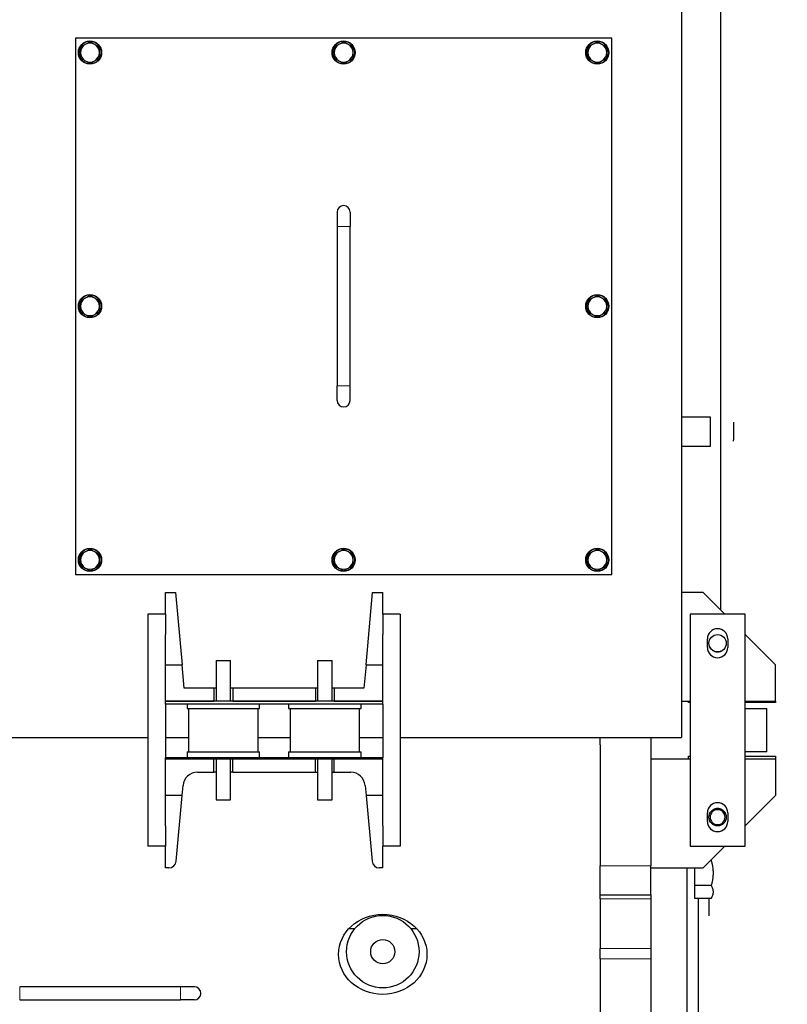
# Model space of a CAD drawing. Header units: millimetres. Extents: x 0 to 29700, y -16 to 21000.
# Tile 323 of 357: x 20955 to 21485, y 17356 to 18035. Entities that reach past the tile are written whole.
import ezdxf

# ---------------------------------------------------------------- set-up
doc = ezdxf.new("R2010")
doc.units = ezdxf.units.MM
doc.layers.add('1', color=7, linetype='Continuous', true_color=0xffffff)
doc.layers.add('254', color=7, linetype='Continuous', true_color=0xffffff)
doc.styles.add('latin_extended', font='simplex.shx')
doc.dimstyles.get("Standard").update_dxf_attribs({"dimtxt": 0.18, "dimasz": 0.18, "dimexe": 0.18, "dimexo": 0.0625, "dimgap": 0.09, "dimtad": 0, "dimtih": 1, "dimtoh": 1, "dimdec": 4, "dimzin": 0, "dimdsep": 46, "dimtxsty": 'Standard', "dimcen": 0.09, "dimadec": 0, "dimazin": 0, "dimtfac": 1, "dimtdec": 4, "dimtofl": 0, "dimtmove": 0, "dimatfit": 3, "dimfxl": 1, "dimtolj": 1, "dimtzin": 0, "dimarcsym": 0})

# ---------------------------------------------------------------- blocks, each defined once
blk = doc.blocks.new('_U4')
at = {"layer": '254', "color": 3, "linetype": 'Continuous', "lineweight": 13, "transparency": 16777216}
for p, q in [((28056.49, 18872.66), (28056.49, 14093.8)), ((18212.99, 16851.58), (18212.99, 14093.8)), ((18387.99, 14143.8), (27881.49, 14143.8))]:
    blk.add_line(p, q, dxfattribs=at)
at = {"layer": '254', "color": 3, "transparency": 16777216}
for points in [[(18387.99, 14172.97), (18387.99, 14114.64), (18212.99, 14143.8)], [(27881.49, 14114.64), (27881.49, 14172.97), (28056.49, 14143.8)]]:
    blk.add_solid(points, dxfattribs=at)
at = {"layer": 'Defpoints', "color": 0, "transparency": 16777216}
for p in [(28056.49, 18922.66), (18212.99, 16901.58), (28056.49, 14143.8)]:
    blk.add_point(p, dxfattribs=at)
at = {"layer": '254', "color": 2, "lineweight": 13, "transparency": 16777216, "insert": (22822.24, 14406.3), "char_height": 175, "attachment_point": 1, "style": 'latin_extended'}
blk.add_mtext('\\A1;9844', dxfattribs=at)

msp = doc.modelspace()

# ---------------------------------------------------------------- linework, layer by layer
at = {"layer": '1', "color": 2, "linetype": 'Continuous', "lineweight": 25}
for p, q in [((21438.887, 18296.303), (21438.887, 17628.407)), ((21411.987, 18131.893), (21411.987, 17540.303)), ((21363.987, 18022.803), (20993.987, 18022.803)), ((20993.987, 18022.803), (20993.987, 17652.803)), ((21363.987, 17652.803), (21363.987, 18022.803)), ((20996.287, 18012.746), (20997.487, 18012.746)), ((20997.487, 18013.213), (20996.298, 18013.213)), ((20997.487, 18013.566), (20996.325, 18013.566)), ((21171.287, 18012.746), (21172.487, 18012.746)), ((21172.487, 18013.213), (21171.298, 18013.213)), ((21172.487, 18013.566), (21171.325, 18013.566)), ((21346.287, 18012.746), (21347.487, 18012.746)), ((21347.487, 18013.213), (21346.298, 18013.213)), ((21347.487, 18013.566), (21346.325, 18013.566)), ((21174.487, 17902.803), (21174.487, 17892.803)), ((21183.487, 17902.803), (21183.487, 17892.803)), ((21174.487, 17892.803), (21174.487, 17782.803)), ((21183.487, 17782.803), (21183.487, 17892.803)), ((20996.287, 17837.746), (20997.487, 17837.746)), ((20997.487, 17838.213), (20996.298, 17838.213)), ((20997.487, 17838.566), (20996.325, 17838.566)), ((21346.287, 17837.746), (21347.487, 17837.746)), ((21347.487, 17838.213), (21346.298, 17838.213)), ((21347.487, 17838.566), (21346.325, 17838.566)), ((21174.487, 17772.803), (21174.487, 17782.803)), ((21183.487, 17772.803), (21183.487, 17782.803)), ((21431.987, 17761.303), (21411.987, 17761.303)), ((21431.987, 17741.303), (21431.987, 17761.303)), ((21447.987, 17757.803), (21447.987, 17756.932)), ((21447.987, 17757.803), (21447.987, 17756.932)), ((21447.987, 17757.803), (21447.987, 17756.932)), ((21447.987, 17756.932), (21447.987, 17751.303)), ((21447.987, 17751.303), (21447.987, 17745.674)), ((21447.987, 17744.803), (21447.987, 17745.674)), ((21411.987, 17741.303), (21431.987, 17741.303)), ((20996.287, 17662.746), (20997.487, 17662.746)), ((20997.487, 17663.213), (20996.298, 17663.213)), ((20997.487, 17663.566), (20996.325, 17663.566)), ((21171.287, 17662.746), (21172.487, 17662.746)), ((21172.487, 17663.213), (21171.298, 17663.213)), ((21172.487, 17663.566), (21171.325, 17663.566)), ((21346.287, 17662.746), (21347.487, 17662.746)), ((21347.487, 17663.213), (21346.298, 17663.213)), ((21347.487, 17663.566), (21346.325, 17663.566)), ((20993.987, 17652.803), (21363.987, 17652.803)), ((21055.987, 17640.303), (21062.987, 17640.303)), ((21055.987, 17625.302), (21055.987, 17640.303)), ((21062.987, 17640.303), (21067.532, 17590.303)), ((21194.441, 17590.303), (21198.987, 17640.303)), ((21198.987, 17640.303), (21205.987, 17640.303)), ((21205.987, 17625.302), (21205.987, 17640.303)), ((21426.987, 17640.303), (21411.987, 17640.303)), ((21441.987, 17625.303), (21426.987, 17640.303)), ((21043.987, 17625.303), (21043.987, 17465.303)), ((21055.987, 17625.303), (21043.987, 17625.303)), ((21055.987, 17625.303), (21055.987, 17611.303)), ((21217.987, 17625.303), (21205.987, 17625.303)), ((21205.987, 17625.303), (21205.987, 17611.303)), ((21217.987, 17625.303), (21217.987, 17465.303)), ((21417.987, 17625.303), (21417.987, 17465.303)), ((21455.987, 17625.303), (21417.987, 17625.303)), ((21455.987, 17465.303), (21455.987, 17625.303)), ((21055.987, 17590.303), (21055.987, 17611.303)), ((21065.909, 17610.453), (21065.7, 17610.453)), ((21196.273, 17610.453), (21196.079, 17610.453)), ((21205.987, 17590.303), (21205.987, 17611.303)), ((21429.987, 17602.303), (21429.987, 17608.303)), ((21443.987, 17608.303), (21443.987, 17602.303)), ((21476.987, 17590.303), (21455.987, 17611.303)), ((21055.987, 17590.303), (21067.532, 17590.303)), ((21055.987, 17565.303), (21055.987, 17590.303)), ((21068.987, 17574.303), (21067.532, 17590.303)), ((21090.987, 17593.303), (21095.987, 17593.303)), ((21090.987, 17593.303), (21090.987, 17565.303)), ((21095.987, 17593.303), (21100.987, 17593.303)), ((21100.987, 17565.303), (21100.987, 17593.303)), ((21160.987, 17593.303), (21165.987, 17593.303)), ((21160.987, 17593.303), (21160.987, 17565.303)), ((21165.987, 17593.303), (21170.987, 17593.303)), ((21170.987, 17565.303), (21170.987, 17593.303)), ((21194.441, 17590.303), (21192.987, 17574.303)), ((21194.441, 17590.303), (21205.987, 17590.303)), ((21205.987, 17565.303), (21205.987, 17590.303)), ((21476.987, 17565.303), (21476.987, 17590.303)), ((21089.487, 17574.303), (21068.987, 17574.303)), ((21089.487, 17574.303), (21089.487, 17565.303)), ((21090.987, 17574.303), (21089.487, 17574.303)), ((21102.487, 17574.303), (21100.987, 17574.303)), ((21102.487, 17574.303), (21102.487, 17565.303)), ((21159.487, 17574.303), (21102.487, 17574.303)), ((21159.487, 17574.303), (21159.487, 17565.303)), ((21160.987, 17574.303), (21159.487, 17574.303)), ((21172.487, 17574.303), (21170.987, 17574.303)), ((21172.487, 17574.303), (21172.487, 17565.303)), ((21192.987, 17574.303), (21172.487, 17574.303)), ((21055.987, 17565.303), (21089.487, 17565.303)), ((21205.987, 17565.303), (21055.987, 17565.303)), ((21055.987, 17563.303), (21055.987, 17565.303)), ((21055.987, 17563.303), (21055.987, 17526.303)), ((21205.987, 17563.303), (21055.987, 17563.303)), ((21070.987, 17563.303), (21070.987, 17560.303)), ((21070.987, 17560.303), (21095.987, 17560.303)), ((21071.987, 17560.303), (21071.987, 17530.303)), ((21095.987, 17560.303), (21120.987, 17560.303)), ((21102.487, 17565.303), (21159.487, 17565.303)), ((21119.987, 17530.303), (21119.987, 17560.303)), ((21120.987, 17560.303), (21120.987, 17563.303)), ((21140.987, 17563.303), (21140.987, 17560.303)), ((21140.987, 17560.303), (21165.987, 17560.303)), ((21141.987, 17560.303), (21141.987, 17530.303)), ((21165.987, 17560.303), (21190.987, 17560.303)), ((21172.487, 17565.303), (21205.987, 17565.303)), ((21189.987, 17530.303), (21189.987, 17560.303)), ((21190.987, 17560.303), (21190.987, 17563.303)), ((21205.987, 17563.303), (21205.987, 17565.303)), ((21205.987, 17563.303), (21205.987, 17526.303)), ((21411.987, 17565.303), (21417.988, 17565.303)), ((21416.987, 17564.303), (21416.987, 17565.303)), ((21416.987, 17565.303), (21417.987, 17565.303)), ((21417.987, 17564.303), (21416.987, 17564.303)), ((21476.987, 17564.303), (21455.986, 17564.303)), ((21455.987, 17565.303), (21476.987, 17565.303)), ((21455.987, 17565.303), (21476.987, 17565.303)), ((21455.988, 17560.303), (21470.987, 17560.303)), ((21470.987, 17530.303), (21470.987, 17560.303)), ((21476.987, 17565.303), (21476.987, 17564.303)), ((20850.487, 17540.303), (21043.994, 17540.303)), ((21055.987, 17540.303), (21071.99, 17540.303)), ((21119.989, 17540.303), (21141.984, 17540.303)), ((21189.984, 17540.303), (21205.986, 17540.303)), ((21217.98, 17540.303), (21411.987, 17540.303)), ((21355.987, 17535.227), (21355.987, 17540.3)), ((21390.987, 17540.303), (21390.987, 17451.803)), ((21355.987, 17535.23), (21355.987, 17451.803)), ((21205.987, 17526.303), (21055.987, 17526.303)), ((21055.987, 17525.303), (21055.987, 17526.303)), ((21070.987, 17530.303), (21095.987, 17530.303)), ((21070.987, 17530.303), (21070.987, 17526.303)), ((21095.987, 17530.303), (21120.987, 17530.303)), ((21120.987, 17526.303), (21120.987, 17530.303)), ((21140.987, 17530.303), (21165.987, 17530.303)), ((21140.987, 17530.303), (21140.987, 17526.303)), ((21165.987, 17530.303), (21190.987, 17530.303)), ((21190.987, 17526.303), (21190.987, 17530.303)), ((21205.987, 17525.303), (21205.987, 17526.303)), ((21416.987, 17525.303), (21416.987, 17527.303)), ((21416.987, 17527.303), (21417.987, 17527.303)), ((21455.987, 17527.303), (21476.987, 17527.303)), ((21470.987, 17530.303), (21455.988, 17530.303)), ((21476.987, 17527.303), (21476.987, 17525.303)), ((21089.487, 17525.303), (21055.987, 17525.303)), ((21055.987, 17500.303), (21055.987, 17525.303)), ((21205.987, 17525.303), (21055.987, 17525.303)), ((21089.487, 17516.303), (21089.487, 17525.303)), ((21090.987, 17525.303), (21090.987, 17497.303)), ((21100.987, 17497.303), (21100.987, 17525.303)), ((21159.487, 17525.303), (21102.487, 17525.303)), ((21102.487, 17516.303), (21102.487, 17525.303)), ((21159.487, 17516.303), (21159.487, 17525.303)), ((21160.987, 17525.303), (21160.987, 17497.303)), ((21170.987, 17497.303), (21170.987, 17525.303)), ((21205.987, 17525.303), (21172.487, 17525.303)), ((21172.487, 17516.303), (21172.487, 17525.303)), ((21205.987, 17500.303), (21205.987, 17525.303)), ((21417.988, 17525.303), (21390.987, 17525.303)), ((21417.987, 17525.303), (21416.987, 17525.303)), ((21476.987, 17525.303), (21455.987, 17525.303)), ((21476.987, 17525.303), (21455.987, 17525.303)), ((21476.987, 17525.303), (21476.987, 17500.303)), ((21078.119, 17516.303), (21089.487, 17516.303)), ((21090.987, 17516.303), (21089.487, 17516.303)), ((21102.487, 17516.303), (21100.987, 17516.303)), ((21102.487, 17516.303), (21159.487, 17516.303)), ((21159.487, 17516.303), (21160.987, 17516.303)), ((21170.987, 17516.303), (21172.487, 17516.303)), ((21172.487, 17516.303), (21183.854, 17516.303)), ((21067.532, 17500.303), (21068.16, 17507.209)), ((21193.813, 17507.209), (21194.441, 17500.303)), ((21055.987, 17479.431), (21055.987, 17500.303)), ((21067.532, 17500.303), (21055.987, 17500.303)), ((21063.4, 17454.851), (21067.532, 17500.303)), ((21205.987, 17500.303), (21194.441, 17500.303)), ((21194.441, 17500.303), (21198.573, 17454.851)), ((21205.987, 17479.431), (21205.987, 17500.303)), ((21476.987, 17500.303), (21455.987, 17479.303)), ((21090.987, 17497.303), (21095.987, 17497.303)), ((21095.987, 17497.303), (21100.987, 17497.303)), ((21160.987, 17497.303), (21165.987, 17497.303)), ((21165.987, 17497.303), (21170.987, 17497.303)), ((21429.987, 17482.303), (21429.987, 17488.303)), ((21443.987, 17488.303), (21443.987, 17482.303)), ((21055.987, 17479.433), (21055.987, 17465.303)), ((21065.7, 17480.153), (21065.894, 17480.153)), ((21196.065, 17480.153), (21196.273, 17480.153)), ((21205.987, 17479.433), (21205.987, 17465.303)), ((21055.987, 17465.303), (21043.987, 17465.303)), ((21055.987, 17450.303), (21055.987, 17465.303)), ((21205.987, 17450.303), (21205.987, 17465.303)), ((21217.987, 17465.303), (21205.987, 17465.303)), ((21417.987, 17465.303), (21455.987, 17465.303)), ((21441.987, 17465.303), (21426.987, 17450.303)), ((21355.987, 17431.803), (21355.987, 17451.803)), ((21390.987, 17431.803), (21390.987, 17451.803)), ((21432.747, 17455.405), (21432.089, 17455.405)), ((21058.421, 17450.303), (21055.987, 17450.303)), ((21205.987, 17450.303), (21203.553, 17450.303)), ((21390.987, 17450.303), (21426.987, 17450.303)), ((21415.987, 16298.827), (21415.987, 17450.31)), ((21421.087, 17450.303), (21421.087, 17438.085)), ((21432.747, 17438.085), (21421.087, 17438.085)), ((21421.087, 17438.085), (21421.087, 17429.425)), ((21355.987, 17431.803), (21390.987, 17431.803)), ((21355.987, 17428.874), (21355.987, 17431.803)), ((21390.987, 17431.803), (21390.987, 17428.874)), ((21355.987, 17428.874), (21355.987, 17394.732)), ((21390.987, 17428.874), (21390.987, 17394.732)), ((21421.087, 17429.425), (21432.747, 17429.425)), ((21423.487, 17429.424), (21423.487, 17328.802)), ((21430.987, 17429.432), (21430.987, 17423.803)), ((21430.987, 17423.803), (21430.987, 17418.174)), ((21430.987, 17418.174), (21430.987, 17417.303)), ((21186.635, 17408.353), (21182.559, 17408.353)), ((21229.388, 17408.353), (21225.312, 17408.353)), ((21355.987, 17387.661), (21355.987, 17394.732)), ((21390.987, 17394.732), (21390.987, 17387.661)), ((21355.987, 17387.661), (21355.987, 17325.24)), ((21390.987, 17387.661), (21390.987, 17325.24)), ((21066.487, 17368.257), (20955.487, 17368.257)), ((21075.987, 17368.257), (21066.487, 17368.257)), ((20955.487, 17359.257), (21066.487, 17359.257)), ((21075.987, 17359.257), (21066.487, 17359.257))]:
    msp.add_line(p, q, dxfattribs=at)
at = {"layer": '1', "color": 4, "linetype": 'Continuous', "lineweight": 13}
for p, q in [((21183.487, 17892.803), (21174.487, 17892.803)), ((21183.487, 17782.803), (21174.487, 17782.803)), ((21355.987, 17451.803), (21390.987, 17451.803)), ((21390.987, 17428.874), (21355.987, 17428.874)), ((21355.987, 17394.732), (21390.987, 17394.732)), ((21390.987, 17387.661), (21355.987, 17387.661)), ((20955.487, 17368.257), (20955.487, 17359.257)), ((21066.487, 17368.257), (21066.487, 17359.257))]:
    msp.add_line(p, q, dxfattribs=at)
at = {"layer": '1', "color": 2, "linetype": 'Continuous', "lineweight": 25}
for centre, radius in [((21003.987, 18012.803), 8), ((21178.987, 18012.803), 8), ((21353.987, 18012.803), 8), ((21003.987, 17837.803), 8), ((21353.987, 17837.803), 8), ((21003.987, 17662.803), 8), ((21178.987, 17662.803), 8), ((21353.987, 17662.803), 8), ((21436.987, 17605.303), 6), ((21436.987, 17485.303), 6), ((21205.987, 17392.503), 25), ((21205.987, 17392.503), 8.331)]:
    msp.add_circle(centre, radius, dxfattribs=at)
for centre, radius, start, end in [((21003.987, 18012.803), 7.7, 180.426716, 174.315764), ((21003.987, 18012.803), 6.5, 120, 180), ((21003.987, 18012.803), 6.5, 60, 120), ((21003.987, 18012.803), 6.5, 0, 60), ((21178.987, 18012.803), 7.7, 180.426716, 174.315764), ((21178.987, 18012.803), 6.5, 120, 180), ((21178.987, 18012.803), 6.5, 60, 120), ((21178.987, 18012.803), 6.5, 0, 60), ((21353.987, 18012.803), 7.7, 180.426716, 174.315764), ((21353.987, 18012.803), 6.5, 120, 180), ((21353.987, 18012.803), 6.5, 60, 120), ((21353.987, 18012.803), 6.5, 0, 60), ((21003.987, 18012.803), 6.5, 180, 240), ((21003.987, 18012.803), 6.5, 300, 0), ((21178.987, 18012.803), 6.5, 180, 240), ((21178.987, 18012.803), 6.5, 300, 0), ((21353.987, 18012.803), 6.5, 180, 240), ((21353.987, 18012.803), 6.5, 300, 0), ((21003.987, 18012.803), 6.5, 240, 300), ((21178.987, 18012.803), 6.5, 240, 300), ((21353.987, 18012.803), 6.5, 240, 300), ((21178.987, 17902.803), 4.5, 0, 180), ((21003.987, 17837.803), 7.7, 180.426716, 174.315764), ((21003.987, 17837.803), 6.5, 120, 180), ((21003.987, 17837.803), 6.5, 60, 120), ((21003.987, 17837.803), 6.5, 0, 60), ((21353.987, 17837.803), 7.7, 180.426716, 174.315764), ((21353.987, 17837.803), 6.5, 120, 180), ((21353.987, 17837.803), 6.5, 60, 120), ((21353.987, 17837.803), 6.5, 0, 60), ((21003.987, 17837.803), 6.5, 180, 240), ((21003.987, 17837.803), 6.5, 240, 300), ((21003.987, 17837.803), 6.5, 300, 0), ((21353.987, 17837.803), 6.5, 180, 240), ((21353.987, 17837.803), 6.5, 240, 300), ((21353.987, 17837.803), 6.5, 300, 0), ((21178.987, 17772.803), 4.5, 180, 0), ((21003.987, 17662.803), 7.7, 180.426716, 174.315764), ((21003.987, 17662.803), 6.5, 60, 120), ((21178.987, 17662.803), 7.7, 180.426716, 174.315764), ((21178.987, 17662.803), 6.5, 60, 120), ((21353.987, 17662.803), 7.7, 180.426716, 174.315764), ((21353.987, 17662.803), 6.5, 60, 120), ((21003.987, 17662.803), 6.5, 120, 180), ((21003.987, 17662.803), 6.5, 180, 240), ((21003.987, 17662.803), 6.5, 0, 60), ((21003.987, 17662.803), 6.5, 300, 0), ((21178.987, 17662.803), 6.5, 120, 180), ((21178.987, 17662.803), 6.5, 180, 240), ((21178.987, 17662.803), 6.5, 0, 60), ((21178.987, 17662.803), 6.5, 300, 0), ((21353.987, 17662.803), 6.5, 120, 180), ((21353.987, 17662.803), 6.5, 180, 240), ((21353.987, 17662.803), 6.5, 0, 60), ((21353.987, 17662.803), 6.5, 300, 0), ((21003.987, 17662.803), 6.5, 240, 300), ((21178.987, 17662.803), 6.5, 240, 300), ((21353.987, 17662.803), 6.5, 240, 300), ((21436.987, 17608.303), 7, 0, 180), ((21436.987, 17602.303), 7, 180, 0), ((21078.119, 17506.303), 10, 90, 174.805571), ((21183.854, 17506.303), 10, 5.194429, 90), ((21436.987, 17488.303), 7, 0, 180), ((21436.987, 17482.303), 7, 180, 0), ((21058.421, 17455.303), 5, 270, 354.805571), ((21203.553, 17455.303), 5, 185.194429, 270), ((21075.987, 17363.757), 4.5, 270, 90)]:
    msp.add_arc(centre, radius, start, end, dxfattribs=at)
for centre, major_axis, ratio, start_param, end_param in [((21003.987, 18012.803), (-7.685, 0.478), 0.9999994, 6.2460696, 6.2920062), ((21178.987, 18012.803), (-7.685, 0.475), 0.9999994, 6.2456455, 6.2915822), ((21353.987, 18012.803), (-7.685, 0.475), 0.9999994, 6.2456455, 6.2915822), ((21003.987, 17837.803), (-7.685, 0.482), 0.9999994, 6.2466047, 6.2925413), ((21353.987, 17837.803), (-7.685, 0.482), 0.9999994, 6.2466047, 6.2925413), ((21003.987, 17662.803), (-7.685, 0.488), 0.9999993, 6.2474186, 6.2933552), ((21178.987, 17662.803), (-7.685, 0.488), 0.9999993, 6.2474186, 6.2933552), ((21353.987, 17662.803), (-7.685, 0.488), 0.9999993, 6.2474186, 6.2933552)]:
    msp.add_ellipse(centre, major_axis=major_axis, ratio=ratio, start_param=start_param, end_param=end_param, dxfattribs=at)
msp.add_ellipse((21205.987, 17390.646), major_axis=(-30.5, 0), ratio=0.9063078, dxfattribs=at)
for points, knots in [([(21000.737, 18018.432), (21000.459, 18018.272), (21000.184, 18018.113), (20999.636, 18017.797), (20999.364, 18017.64), (20998.553, 18017.171), (20998.018, 18016.863), (20997.487, 18016.556)], [0, 0, 0, 0, 0.25, 0.25, 0.5, 0.5, 1, 1, 1, 1]), ([(20997.487, 18016.556), (20997.487, 18015.943), (20997.487, 18015.325), (20997.487, 18014.388), (20997.487, 18014.074), (20997.487, 18013.442), (20997.487, 18013.123), (20997.487, 18012.803)], [0, 0, 0, 0, 0.5, 0.5, 0.75, 0.75, 1, 1, 1, 1]), ([(21003.987, 18020.309), (21003.456, 18020.002), (21002.921, 18019.693), (21002.109, 18019.225), (21001.837, 18019.068), (21001.289, 18018.752), (21001.014, 18018.592), (21000.737, 18018.432)], [0, 0, 0, 0, 0.5, 0.5, 0.75, 0.75, 1, 1, 1, 1]), ([(21007.237, 18018.432), (21006.959, 18018.592), (21006.684, 18018.752), (21006.136, 18019.068), (21005.864, 18019.225), (21005.053, 18019.693), (21004.518, 18020.002), (21003.987, 18020.309)], [0, 0, 0, 0, 0.25, 0.25, 0.5, 0.5, 1, 1, 1, 1]), ([(21010.487, 18016.556), (21009.956, 18016.863), (21009.421, 18017.171), (21008.609, 18017.64), (21008.337, 18017.797), (21007.789, 18018.113), (21007.514, 18018.272), (21007.237, 18018.432)], [0, 0, 0, 0, 0.5, 0.5, 0.75, 0.75, 1, 1, 1, 1]), ([(21010.487, 18012.803), (21010.487, 18013.123), (21010.487, 18013.442), (21010.487, 18014.074), (21010.487, 18014.388), (21010.487, 18015.325), (21010.487, 18015.943), (21010.487, 18016.556)], [0, 0, 0, 0, 0.25, 0.25, 0.5, 0.5, 1, 1, 1, 1]), ([(21175.737, 18018.432), (21175.459, 18018.272), (21175.184, 18018.113), (21174.636, 18017.797), (21174.364, 18017.64), (21173.553, 18017.171), (21173.018, 18016.863), (21172.487, 18016.556)], [0, 0, 0, 0, 0.25, 0.25, 0.5, 0.5, 1, 1, 1, 1]), ([(21172.487, 18016.556), (21172.487, 18015.943), (21172.487, 18015.325), (21172.487, 18014.388), (21172.487, 18014.074), (21172.487, 18013.442), (21172.487, 18013.123), (21172.487, 18012.803)], [0, 0, 0, 0, 0.5, 0.5, 0.75, 0.75, 1, 1, 1, 1]), ([(21178.987, 18020.309), (21178.456, 18020.002), (21177.921, 18019.693), (21177.109, 18019.225), (21176.837, 18019.068), (21176.289, 18018.752), (21176.014, 18018.592), (21175.737, 18018.432)], [0, 0, 0, 0, 0.5, 0.5, 0.75, 0.75, 1, 1, 1, 1]), ([(21182.237, 18018.432), (21181.959, 18018.592), (21181.684, 18018.752), (21181.136, 18019.068), (21180.864, 18019.225), (21180.053, 18019.693), (21179.518, 18020.002), (21178.987, 18020.309)], [0, 0, 0, 0, 0.25, 0.25, 0.5, 0.5, 1, 1, 1, 1]), ([(21185.487, 18016.556), (21184.956, 18016.863), (21184.421, 18017.171), (21183.609, 18017.64), (21183.337, 18017.797), (21182.789, 18018.113), (21182.514, 18018.272), (21182.237, 18018.432)], [0, 0, 0, 0, 0.5, 0.5, 0.75, 0.75, 1, 1, 1, 1]), ([(21185.487, 18012.803), (21185.487, 18013.123), (21185.487, 18013.442), (21185.487, 18014.074), (21185.487, 18014.388), (21185.487, 18015.325), (21185.487, 18015.943), (21185.487, 18016.556)], [0, 0, 0, 0, 0.25, 0.25, 0.5, 0.5, 1, 1, 1, 1]), ([(21350.737, 18018.432), (21350.459, 18018.272), (21350.184, 18018.113), (21349.636, 18017.797), (21349.364, 18017.64), (21348.553, 18017.171), (21348.018, 18016.863), (21347.487, 18016.556)], [0, 0, 0, 0, 0.25, 0.25, 0.5, 0.5, 1, 1, 1, 1]), ([(21347.487, 18016.556), (21347.487, 18015.943), (21347.487, 18015.325), (21347.487, 18014.388), (21347.487, 18014.074), (21347.487, 18013.442), (21347.487, 18013.123), (21347.487, 18012.803)], [0, 0, 0, 0, 0.5, 0.5, 0.75, 0.75, 1, 1, 1, 1]), ([(21353.987, 18020.309), (21353.456, 18020.002), (21352.921, 18019.693), (21352.109, 18019.225), (21351.837, 18019.068), (21351.289, 18018.752), (21351.014, 18018.592), (21350.737, 18018.432)], [0, 0, 0, 0, 0.5, 0.5, 0.75, 0.75, 1, 1, 1, 1]), ([(21357.237, 18018.432), (21356.959, 18018.592), (21356.684, 18018.752), (21356.136, 18019.068), (21355.864, 18019.225), (21355.053, 18019.693), (21354.518, 18020.002), (21353.987, 18020.309)], [0, 0, 0, 0, 0.25, 0.25, 0.5, 0.5, 1, 1, 1, 1]), ([(21360.487, 18016.556), (21359.956, 18016.863), (21359.421, 18017.171), (21358.609, 18017.64), (21358.337, 18017.797), (21357.789, 18018.113), (21357.514, 18018.272), (21357.237, 18018.432)], [0, 0, 0, 0, 0.5, 0.5, 0.75, 0.75, 1, 1, 1, 1]), ([(21360.487, 18012.803), (21360.487, 18013.123), (21360.487, 18013.442), (21360.487, 18014.074), (21360.487, 18014.388), (21360.487, 18015.325), (21360.487, 18015.943), (21360.487, 18016.556)], [0, 0, 0, 0, 0.25, 0.25, 0.5, 0.5, 1, 1, 1, 1]), ([(20997.487, 18012.803), (20997.487, 18012.483), (20997.487, 18012.165), (20997.487, 18011.533), (20997.487, 18011.219), (20997.487, 18010.281), (20997.487, 18009.663), (20997.487, 18009.05)], [0, 0, 0, 0, 0.25, 0.25, 0.5, 0.5, 1, 1, 1, 1]), ([(20997.487, 18009.05), (20998.018, 18008.744), (20998.553, 18008.435), (20999.364, 18007.966), (20999.636, 18007.809), (21000.184, 18007.493), (21000.459, 18007.334), (21000.737, 18007.174)], [0, 0, 0, 0, 0.5, 0.5, 0.75, 0.75, 1, 1, 1, 1]), ([(21007.237, 18007.174), (21007.514, 18007.334), (21007.789, 18007.493), (21008.337, 18007.809), (21008.609, 18007.966), (21009.421, 18008.435), (21009.956, 18008.744), (21010.487, 18009.05)], [0, 0, 0, 0, 0.25, 0.25, 0.5, 0.5, 1, 1, 1, 1]), ([(21010.487, 18009.05), (21010.487, 18009.663), (21010.487, 18010.281), (21010.487, 18011.219), (21010.487, 18011.533), (21010.487, 18012.165), (21010.487, 18012.483), (21010.487, 18012.803)], [0, 0, 0, 0, 0.5, 0.5, 0.75, 0.75, 1, 1, 1, 1]), ([(21172.487, 18012.803), (21172.487, 18012.483), (21172.487, 18012.165), (21172.487, 18011.533), (21172.487, 18011.219), (21172.487, 18010.281), (21172.487, 18009.663), (21172.487, 18009.05)], [0, 0, 0, 0, 0.25, 0.25, 0.5, 0.5, 1, 1, 1, 1]), ([(21172.487, 18009.05), (21173.018, 18008.744), (21173.553, 18008.435), (21174.364, 18007.966), (21174.636, 18007.809), (21175.184, 18007.493), (21175.459, 18007.334), (21175.737, 18007.174)], [0, 0, 0, 0, 0.5, 0.5, 0.75, 0.75, 1, 1, 1, 1]), ([(21182.237, 18007.174), (21182.514, 18007.334), (21182.789, 18007.493), (21183.337, 18007.809), (21183.609, 18007.966), (21184.421, 18008.435), (21184.956, 18008.744), (21185.487, 18009.05)], [0, 0, 0, 0, 0.25, 0.25, 0.5, 0.5, 1, 1, 1, 1]), ([(21185.487, 18009.05), (21185.487, 18009.663), (21185.487, 18010.281), (21185.487, 18011.219), (21185.487, 18011.533), (21185.487, 18012.165), (21185.487, 18012.483), (21185.487, 18012.803)], [0, 0, 0, 0, 0.5, 0.5, 0.75, 0.75, 1, 1, 1, 1]), ([(21347.487, 18012.803), (21347.487, 18012.483), (21347.487, 18012.165), (21347.487, 18011.533), (21347.487, 18011.219), (21347.487, 18010.281), (21347.487, 18009.663), (21347.487, 18009.05)], [0, 0, 0, 0, 0.25, 0.25, 0.5, 0.5, 1, 1, 1, 1]), ([(21347.487, 18009.05), (21348.018, 18008.744), (21348.553, 18008.435), (21349.364, 18007.966), (21349.636, 18007.809), (21350.184, 18007.493), (21350.459, 18007.334), (21350.737, 18007.174)], [0, 0, 0, 0, 0.5, 0.5, 0.75, 0.75, 1, 1, 1, 1]), ([(21357.237, 18007.174), (21357.514, 18007.334), (21357.789, 18007.493), (21358.337, 18007.809), (21358.609, 18007.966), (21359.421, 18008.435), (21359.956, 18008.744), (21360.487, 18009.05)], [0, 0, 0, 0, 0.25, 0.25, 0.5, 0.5, 1, 1, 1, 1]), ([(21360.487, 18009.05), (21360.487, 18009.663), (21360.487, 18010.281), (21360.487, 18011.219), (21360.487, 18011.533), (21360.487, 18012.165), (21360.487, 18012.483), (21360.487, 18012.803)], [0, 0, 0, 0, 0.5, 0.5, 0.75, 0.75, 1, 1, 1, 1]), ([(21000.737, 18007.174), (21001.014, 18007.014), (21001.289, 18006.855), (21001.837, 18006.539), (21002.109, 18006.382), (21002.921, 18005.913), (21003.456, 18005.604), (21003.987, 18005.298)], [0, 0, 0, 0, 0.25, 0.25, 0.5, 0.5, 1, 1, 1, 1]), ([(21003.987, 18005.298), (21004.518, 18005.604), (21005.053, 18005.913), (21005.864, 18006.382), (21006.136, 18006.539), (21006.684, 18006.855), (21006.959, 18007.014), (21007.237, 18007.174)], [0, 0, 0, 0, 0.5, 0.5, 0.75, 0.75, 1, 1, 1, 1]), ([(21175.737, 18007.174), (21176.014, 18007.014), (21176.289, 18006.855), (21176.837, 18006.539), (21177.109, 18006.382), (21177.921, 18005.913), (21178.456, 18005.604), (21178.987, 18005.298)], [0, 0, 0, 0, 0.25, 0.25, 0.5, 0.5, 1, 1, 1, 1]), ([(21178.987, 18005.298), (21179.518, 18005.604), (21180.053, 18005.913), (21180.864, 18006.382), (21181.136, 18006.539), (21181.684, 18006.855), (21181.959, 18007.014), (21182.237, 18007.174)], [0, 0, 0, 0, 0.5, 0.5, 0.75, 0.75, 1, 1, 1, 1]), ([(21350.737, 18007.174), (21351.014, 18007.014), (21351.289, 18006.855), (21351.837, 18006.539), (21352.109, 18006.382), (21352.921, 18005.913), (21353.456, 18005.604), (21353.987, 18005.298)], [0, 0, 0, 0, 0.25, 0.25, 0.5, 0.5, 1, 1, 1, 1]), ([(21353.987, 18005.298), (21354.518, 18005.604), (21355.053, 18005.913), (21355.864, 18006.382), (21356.136, 18006.539), (21356.684, 18006.855), (21356.959, 18007.014), (21357.237, 18007.174)], [0, 0, 0, 0, 0.5, 0.5, 0.75, 0.75, 1, 1, 1, 1]), ([(21000.737, 17843.432), (21000.459, 17843.272), (21000.184, 17843.113), (20999.636, 17842.797), (20999.364, 17842.64), (20998.553, 17842.171), (20998.018, 17841.863), (20997.487, 17841.556)], [0, 0, 0, 0, 0.25, 0.25, 0.5, 0.5, 1, 1, 1, 1]), ([(20997.487, 17841.556), (20997.487, 17840.943), (20997.487, 17840.325), (20997.487, 17839.388), (20997.487, 17839.074), (20997.487, 17838.442), (20997.487, 17838.123), (20997.487, 17837.803)], [0, 0, 0, 0, 0.5, 0.5, 0.75, 0.75, 1, 1, 1, 1]), ([(21003.987, 17845.309), (21003.456, 17845.002), (21002.921, 17844.693), (21002.109, 17844.225), (21001.837, 17844.068), (21001.289, 17843.752), (21001.014, 17843.592), (21000.737, 17843.432)], [0, 0, 0, 0, 0.5, 0.5, 0.75, 0.75, 1, 1, 1, 1]), ([(21007.237, 17843.432), (21006.959, 17843.592), (21006.684, 17843.752), (21006.136, 17844.068), (21005.864, 17844.225), (21005.053, 17844.693), (21004.518, 17845.002), (21003.987, 17845.309)], [0, 0, 0, 0, 0.25, 0.25, 0.5, 0.5, 1, 1, 1, 1]), ([(21010.487, 17841.556), (21009.956, 17841.863), (21009.421, 17842.171), (21008.609, 17842.64), (21008.337, 17842.797), (21007.789, 17843.113), (21007.514, 17843.272), (21007.237, 17843.432)], [0, 0, 0, 0, 0.5, 0.5, 0.75, 0.75, 1, 1, 1, 1]), ([(21010.487, 17837.803), (21010.487, 17838.123), (21010.487, 17838.442), (21010.487, 17839.074), (21010.487, 17839.388), (21010.487, 17840.325), (21010.487, 17840.943), (21010.487, 17841.556)], [0, 0, 0, 0, 0.25, 0.25, 0.5, 0.5, 1, 1, 1, 1]), ([(21350.737, 17843.432), (21350.459, 17843.272), (21350.184, 17843.113), (21349.636, 17842.797), (21349.364, 17842.64), (21348.553, 17842.171), (21348.018, 17841.863), (21347.487, 17841.556)], [0, 0, 0, 0, 0.25, 0.25, 0.5, 0.5, 1, 1, 1, 1]), ([(21347.487, 17841.556), (21347.487, 17840.943), (21347.487, 17840.325), (21347.487, 17839.388), (21347.487, 17839.074), (21347.487, 17838.442), (21347.487, 17838.123), (21347.487, 17837.803)], [0, 0, 0, 0, 0.5, 0.5, 0.75, 0.75, 1, 1, 1, 1]), ([(21353.987, 17845.309), (21353.456, 17845.002), (21352.921, 17844.693), (21352.109, 17844.225), (21351.837, 17844.068), (21351.289, 17843.752), (21351.014, 17843.592), (21350.737, 17843.432)], [0, 0, 0, 0, 0.5, 0.5, 0.75, 0.75, 1, 1, 1, 1]), ([(21357.237, 17843.432), (21356.959, 17843.592), (21356.684, 17843.752), (21356.136, 17844.068), (21355.864, 17844.225), (21355.053, 17844.693), (21354.518, 17845.002), (21353.987, 17845.309)], [0, 0, 0, 0, 0.25, 0.25, 0.5, 0.5, 1, 1, 1, 1]), ([(21360.487, 17841.556), (21359.956, 17841.863), (21359.421, 17842.171), (21358.609, 17842.64), (21358.337, 17842.797), (21357.789, 17843.113), (21357.514, 17843.272), (21357.237, 17843.432)], [0, 0, 0, 0, 0.5, 0.5, 0.75, 0.75, 1, 1, 1, 1]), ([(21360.487, 17837.803), (21360.487, 17838.123), (21360.487, 17838.442), (21360.487, 17839.074), (21360.487, 17839.388), (21360.487, 17840.325), (21360.487, 17840.943), (21360.487, 17841.556)], [0, 0, 0, 0, 0.25, 0.25, 0.5, 0.5, 1, 1, 1, 1]), ([(20997.487, 17837.803), (20997.487, 17837.483), (20997.487, 17837.165), (20997.487, 17836.533), (20997.487, 17836.219), (20997.487, 17835.281), (20997.487, 17834.663), (20997.487, 17834.05)], [0, 0, 0, 0, 0.25, 0.25, 0.5, 0.5, 1, 1, 1, 1]), ([(20997.487, 17834.05), (20998.018, 17833.744), (20998.553, 17833.435), (20999.364, 17832.966), (20999.636, 17832.809), (21000.184, 17832.493), (21000.459, 17832.334), (21000.737, 17832.174)], [0, 0, 0, 0, 0.5, 0.5, 0.75, 0.75, 1, 1, 1, 1]), ([(21000.737, 17832.174), (21001.014, 17832.014), (21001.289, 17831.855), (21001.837, 17831.539), (21002.109, 17831.382), (21002.921, 17830.913), (21003.456, 17830.604), (21003.987, 17830.298)], [0, 0, 0, 0, 0.25, 0.25, 0.5, 0.5, 1, 1, 1, 1]), ([(21003.987, 17830.298), (21004.518, 17830.604), (21005.053, 17830.913), (21005.864, 17831.382), (21006.136, 17831.539), (21006.684, 17831.855), (21006.959, 17832.014), (21007.237, 17832.174)], [0, 0, 0, 0, 0.5, 0.5, 0.75, 0.75, 1, 1, 1, 1]), ([(21007.237, 17832.174), (21007.514, 17832.334), (21007.789, 17832.493), (21008.337, 17832.809), (21008.609, 17832.966), (21009.421, 17833.435), (21009.956, 17833.744), (21010.487, 17834.05)], [0, 0, 0, 0, 0.25, 0.25, 0.5, 0.5, 1, 1, 1, 1]), ([(21010.487, 17834.05), (21010.487, 17834.663), (21010.487, 17835.281), (21010.487, 17836.219), (21010.487, 17836.533), (21010.487, 17837.165), (21010.487, 17837.483), (21010.487, 17837.803)], [0, 0, 0, 0, 0.5, 0.5, 0.75, 0.75, 1, 1, 1, 1]), ([(21347.487, 17837.803), (21347.487, 17837.483), (21347.487, 17837.165), (21347.487, 17836.533), (21347.487, 17836.219), (21347.487, 17835.281), (21347.487, 17834.663), (21347.487, 17834.05)], [0, 0, 0, 0, 0.25, 0.25, 0.5, 0.5, 1, 1, 1, 1]), ([(21347.487, 17834.05), (21348.018, 17833.744), (21348.553, 17833.435), (21349.364, 17832.966), (21349.636, 17832.809), (21350.184, 17832.493), (21350.459, 17832.334), (21350.737, 17832.174)], [0, 0, 0, 0, 0.5, 0.5, 0.75, 0.75, 1, 1, 1, 1]), ([(21350.737, 17832.174), (21351.014, 17832.014), (21351.289, 17831.855), (21351.837, 17831.539), (21352.109, 17831.382), (21352.921, 17830.913), (21353.456, 17830.604), (21353.987, 17830.298)], [0, 0, 0, 0, 0.25, 0.25, 0.5, 0.5, 1, 1, 1, 1]), ([(21353.987, 17830.298), (21354.518, 17830.604), (21355.053, 17830.913), (21355.864, 17831.382), (21356.136, 17831.539), (21356.684, 17831.855), (21356.959, 17832.014), (21357.237, 17832.174)], [0, 0, 0, 0, 0.5, 0.5, 0.75, 0.75, 1, 1, 1, 1]), ([(21357.237, 17832.174), (21357.514, 17832.334), (21357.789, 17832.493), (21358.337, 17832.809), (21358.609, 17832.966), (21359.421, 17833.435), (21359.956, 17833.744), (21360.487, 17834.05)], [0, 0, 0, 0, 0.25, 0.25, 0.5, 0.5, 1, 1, 1, 1]), ([(21360.487, 17834.05), (21360.487, 17834.663), (21360.487, 17835.281), (21360.487, 17836.219), (21360.487, 17836.533), (21360.487, 17837.165), (21360.487, 17837.483), (21360.487, 17837.803)], [0, 0, 0, 0, 0.5, 0.5, 0.75, 0.75, 1, 1, 1, 1]), ([(21003.987, 17670.309), (21003.456, 17670.002), (21002.921, 17669.693), (21002.109, 17669.225), (21001.837, 17669.068), (21001.289, 17668.752), (21001.014, 17668.592), (21000.737, 17668.432)], [0, 0, 0, 0, 0.5, 0.5, 0.75, 0.75, 1, 1, 1, 1]), ([(21007.237, 17668.432), (21006.959, 17668.592), (21006.684, 17668.752), (21006.136, 17669.068), (21005.864, 17669.225), (21005.053, 17669.693), (21004.518, 17670.002), (21003.987, 17670.309)], [0, 0, 0, 0, 0.25, 0.25, 0.5, 0.5, 1, 1, 1, 1]), ([(21178.987, 17670.309), (21178.456, 17670.002), (21177.921, 17669.693), (21177.109, 17669.225), (21176.837, 17669.068), (21176.289, 17668.752), (21176.014, 17668.592), (21175.737, 17668.432)], [0, 0, 0, 0, 0.5, 0.5, 0.75, 0.75, 1, 1, 1, 1]), ([(21182.237, 17668.432), (21181.959, 17668.592), (21181.684, 17668.752), (21181.136, 17669.068), (21180.864, 17669.225), (21180.053, 17669.693), (21179.518, 17670.002), (21178.987, 17670.309)], [0, 0, 0, 0, 0.25, 0.25, 0.5, 0.5, 1, 1, 1, 1]), ([(21353.987, 17670.309), (21353.456, 17670.002), (21352.921, 17669.693), (21352.109, 17669.225), (21351.837, 17669.068), (21351.289, 17668.752), (21351.014, 17668.592), (21350.737, 17668.432)], [0, 0, 0, 0, 0.5, 0.5, 0.75, 0.75, 1, 1, 1, 1]), ([(21357.237, 17668.432), (21356.959, 17668.592), (21356.684, 17668.752), (21356.136, 17669.068), (21355.864, 17669.225), (21355.053, 17669.693), (21354.518, 17670.002), (21353.987, 17670.309)], [0, 0, 0, 0, 0.25, 0.25, 0.5, 0.5, 1, 1, 1, 1]), ([(21000.737, 17668.432), (21000.459, 17668.272), (21000.184, 17668.113), (20999.636, 17667.797), (20999.364, 17667.64), (20998.553, 17667.171), (20998.018, 17666.863), (20997.487, 17666.556)], [0, 0, 0, 0, 0.25, 0.25, 0.5, 0.5, 1, 1, 1, 1]), ([(20997.487, 17666.556), (20997.487, 17665.943), (20997.487, 17665.325), (20997.487, 17664.388), (20997.487, 17664.074), (20997.487, 17663.442), (20997.487, 17663.123), (20997.487, 17662.803)], [0, 0, 0, 0, 0.5, 0.5, 0.75, 0.75, 1, 1, 1, 1]), ([(20997.487, 17662.803), (20997.487, 17662.483), (20997.487, 17662.165), (20997.487, 17661.533), (20997.487, 17661.219), (20997.487, 17660.281), (20997.487, 17659.663), (20997.487, 17659.05)], [0, 0, 0, 0, 0.25, 0.25, 0.5, 0.5, 1, 1, 1, 1]), ([(21010.487, 17666.556), (21009.956, 17666.863), (21009.421, 17667.171), (21008.609, 17667.64), (21008.337, 17667.797), (21007.789, 17668.113), (21007.514, 17668.272), (21007.237, 17668.432)], [0, 0, 0, 0, 0.5, 0.5, 0.75, 0.75, 1, 1, 1, 1]), ([(21010.487, 17662.803), (21010.487, 17663.123), (21010.487, 17663.442), (21010.487, 17664.074), (21010.487, 17664.388), (21010.487, 17665.325), (21010.487, 17665.943), (21010.487, 17666.556)], [0, 0, 0, 0, 0.25, 0.25, 0.5, 0.5, 1, 1, 1, 1]), ([(21010.487, 17659.05), (21010.487, 17659.663), (21010.487, 17660.281), (21010.487, 17661.219), (21010.487, 17661.533), (21010.487, 17662.165), (21010.487, 17662.483), (21010.487, 17662.803)], [0, 0, 0, 0, 0.5, 0.5, 0.75, 0.75, 1, 1, 1, 1]), ([(21175.737, 17668.432), (21175.459, 17668.272), (21175.184, 17668.113), (21174.636, 17667.797), (21174.364, 17667.64), (21173.553, 17667.171), (21173.018, 17666.863), (21172.487, 17666.556)], [0, 0, 0, 0, 0.25, 0.25, 0.5, 0.5, 1, 1, 1, 1]), ([(21172.487, 17666.556), (21172.487, 17665.943), (21172.487, 17665.325), (21172.487, 17664.388), (21172.487, 17664.074), (21172.487, 17663.442), (21172.487, 17663.123), (21172.487, 17662.803)], [0, 0, 0, 0, 0.5, 0.5, 0.75, 0.75, 1, 1, 1, 1]), ([(21172.487, 17662.803), (21172.487, 17662.483), (21172.487, 17662.165), (21172.487, 17661.533), (21172.487, 17661.219), (21172.487, 17660.281), (21172.487, 17659.663), (21172.487, 17659.05)], [0, 0, 0, 0, 0.25, 0.25, 0.5, 0.5, 1, 1, 1, 1]), ([(21185.487, 17666.556), (21184.956, 17666.863), (21184.421, 17667.171), (21183.609, 17667.64), (21183.337, 17667.797), (21182.789, 17668.113), (21182.514, 17668.272), (21182.237, 17668.432)], [0, 0, 0, 0, 0.5, 0.5, 0.75, 0.75, 1, 1, 1, 1]), ([(21185.487, 17662.803), (21185.487, 17663.123), (21185.487, 17663.442), (21185.487, 17664.074), (21185.487, 17664.388), (21185.487, 17665.325), (21185.487, 17665.943), (21185.487, 17666.556)], [0, 0, 0, 0, 0.25, 0.25, 0.5, 0.5, 1, 1, 1, 1]), ([(21185.487, 17659.05), (21185.487, 17659.663), (21185.487, 17660.281), (21185.487, 17661.219), (21185.487, 17661.533), (21185.487, 17662.165), (21185.487, 17662.483), (21185.487, 17662.803)], [0, 0, 0, 0, 0.5, 0.5, 0.75, 0.75, 1, 1, 1, 1]), ([(21350.737, 17668.432), (21350.459, 17668.272), (21350.184, 17668.113), (21349.636, 17667.797), (21349.364, 17667.64), (21348.553, 17667.171), (21348.018, 17666.863), (21347.487, 17666.556)], [0, 0, 0, 0, 0.25, 0.25, 0.5, 0.5, 1, 1, 1, 1]), ([(21347.487, 17666.556), (21347.487, 17665.943), (21347.487, 17665.325), (21347.487, 17664.388), (21347.487, 17664.074), (21347.487, 17663.442), (21347.487, 17663.123), (21347.487, 17662.803)], [0, 0, 0, 0, 0.5, 0.5, 0.75, 0.75, 1, 1, 1, 1]), ([(21347.487, 17662.803), (21347.487, 17662.483), (21347.487, 17662.165), (21347.487, 17661.533), (21347.487, 17661.219), (21347.487, 17660.281), (21347.487, 17659.663), (21347.487, 17659.05)], [0, 0, 0, 0, 0.25, 0.25, 0.5, 0.5, 1, 1, 1, 1]), ([(21360.487, 17666.556), (21359.956, 17666.863), (21359.421, 17667.171), (21358.609, 17667.64), (21358.337, 17667.797), (21357.789, 17668.113), (21357.514, 17668.272), (21357.237, 17668.432)], [0, 0, 0, 0, 0.5, 0.5, 0.75, 0.75, 1, 1, 1, 1]), ([(21360.487, 17662.803), (21360.487, 17663.123), (21360.487, 17663.442), (21360.487, 17664.074), (21360.487, 17664.388), (21360.487, 17665.325), (21360.487, 17665.943), (21360.487, 17666.556)], [0, 0, 0, 0, 0.25, 0.25, 0.5, 0.5, 1, 1, 1, 1]), ([(21360.487, 17659.05), (21360.487, 17659.663), (21360.487, 17660.281), (21360.487, 17661.219), (21360.487, 17661.533), (21360.487, 17662.165), (21360.487, 17662.483), (21360.487, 17662.803)], [0, 0, 0, 0, 0.5, 0.5, 0.75, 0.75, 1, 1, 1, 1]), ([(20997.487, 17659.05), (20998.018, 17658.744), (20998.553, 17658.435), (20999.364, 17657.966), (20999.636, 17657.809), (21000.184, 17657.493), (21000.459, 17657.334), (21000.737, 17657.174)], [0, 0, 0, 0, 0.5, 0.5, 0.75, 0.75, 1, 1, 1, 1]), ([(21000.737, 17657.174), (21001.014, 17657.014), (21001.289, 17656.855), (21001.837, 17656.539), (21002.109, 17656.382), (21002.921, 17655.913), (21003.456, 17655.604), (21003.987, 17655.298)], [0, 0, 0, 0, 0.25, 0.25, 0.5, 0.5, 1, 1, 1, 1]), ([(21003.987, 17655.298), (21004.518, 17655.604), (21005.053, 17655.913), (21005.864, 17656.382), (21006.136, 17656.539), (21006.684, 17656.855), (21006.959, 17657.014), (21007.237, 17657.174)], [0, 0, 0, 0, 0.5, 0.5, 0.75, 0.75, 1, 1, 1, 1]), ([(21007.237, 17657.174), (21007.514, 17657.334), (21007.789, 17657.493), (21008.337, 17657.809), (21008.609, 17657.966), (21009.421, 17658.435), (21009.956, 17658.744), (21010.487, 17659.05)], [0, 0, 0, 0, 0.25, 0.25, 0.5, 0.5, 1, 1, 1, 1]), ([(21172.487, 17659.05), (21173.018, 17658.744), (21173.553, 17658.435), (21174.364, 17657.966), (21174.636, 17657.809), (21175.184, 17657.493), (21175.459, 17657.334), (21175.737, 17657.174)], [0, 0, 0, 0, 0.5, 0.5, 0.75, 0.75, 1, 1, 1, 1]), ([(21175.737, 17657.174), (21176.014, 17657.014), (21176.289, 17656.855), (21176.837, 17656.539), (21177.109, 17656.382), (21177.921, 17655.913), (21178.456, 17655.604), (21178.987, 17655.298)], [0, 0, 0, 0, 0.25, 0.25, 0.5, 0.5, 1, 1, 1, 1]), ([(21178.987, 17655.298), (21179.518, 17655.604), (21180.053, 17655.913), (21180.864, 17656.382), (21181.136, 17656.539), (21181.684, 17656.855), (21181.959, 17657.014), (21182.237, 17657.174)], [0, 0, 0, 0, 0.5, 0.5, 0.75, 0.75, 1, 1, 1, 1]), ([(21182.237, 17657.174), (21182.514, 17657.334), (21182.789, 17657.493), (21183.337, 17657.809), (21183.609, 17657.966), (21184.421, 17658.435), (21184.956, 17658.744), (21185.487, 17659.05)], [0, 0, 0, 0, 0.25, 0.25, 0.5, 0.5, 1, 1, 1, 1]), ([(21347.487, 17659.05), (21348.018, 17658.744), (21348.553, 17658.435), (21349.364, 17657.966), (21349.636, 17657.809), (21350.184, 17657.493), (21350.459, 17657.334), (21350.737, 17657.174)], [0, 0, 0, 0, 0.5, 0.5, 0.75, 0.75, 1, 1, 1, 1]), ([(21350.737, 17657.174), (21351.014, 17657.014), (21351.289, 17656.855), (21351.837, 17656.539), (21352.109, 17656.382), (21352.921, 17655.913), (21353.456, 17655.604), (21353.987, 17655.298)], [0, 0, 0, 0, 0.25, 0.25, 0.5, 0.5, 1, 1, 1, 1]), ([(21353.987, 17655.298), (21354.518, 17655.604), (21355.053, 17655.913), (21355.864, 17656.382), (21356.136, 17656.539), (21356.684, 17656.855), (21356.959, 17657.014), (21357.237, 17657.174)], [0, 0, 0, 0, 0.5, 0.5, 0.75, 0.75, 1, 1, 1, 1]), ([(21357.237, 17657.174), (21357.514, 17657.334), (21357.789, 17657.493), (21358.337, 17657.809), (21358.609, 17657.966), (21359.421, 17658.435), (21359.956, 17658.744), (21360.487, 17659.05)], [0, 0, 0, 0, 0.25, 0.25, 0.5, 0.5, 1, 1, 1, 1]), ([(21431.448, 17603.086), (21431.449, 17603.086), (21431.499, 17602.965), (21431.607, 17602.727), (21431.791, 17602.38), (21431.998, 17602.045), (21432.225, 17601.725), (21432.474, 17601.42), (21432.741, 17601.135), (21433.027, 17600.867), (21433.331, 17600.619), (21433.651, 17600.391), (21433.985, 17600.184), (21434.332, 17600), (21434.69, 17599.838), (21435.058, 17599.699), (21435.433, 17599.585), (21435.816, 17599.494), (21436.204, 17599.429), (21436.595, 17599.389), (21436.856, 17599.38), (21436.987, 17599.38)], [0, 0, 0, 0, 0.0000069, 0.0557897, 0.1113607, 0.1669495, 0.2228994, 0.278434, 0.3338004, 0.3890854, 0.4445625, 0.5004797, 0.5558823, 0.6113063, 0.6669832, 0.7225977, 0.7780064, 0.8334412, 0.8892829, 0.9447194, 1, 1, 1, 1]), ([(21436.987, 17599.38), (21437.117, 17599.38), (21437.378, 17599.389), (21437.769, 17599.429), (21438.156, 17599.494), (21438.539, 17599.585), (21438.914, 17599.699), (21439.282, 17599.838), (21439.641, 17600), (21439.987, 17600.185), (21440.322, 17600.391), (21440.642, 17600.619), (21440.943, 17600.864), (21441.131, 17601.039), (21441.22, 17601.128)], [0, 0, 0, 0, 0.0831075, 0.1665169, 0.2506033, 0.3339431, 0.4173518, 0.501178, 0.5849107, 0.6683605, 0.7518753, 0.8359728, 0.9194957, 1, 1, 1, 1]), ([(21436.987, 17490.453), (21438.337, 17490.453), (21439.674, 17489.9), (21441.583, 17487.99), (21442.137, 17486.653), (21442.137, 17483.953), (21441.583, 17482.616), (21439.674, 17480.707), (21438.337, 17480.153), (21435.636, 17480.153), (21434.3, 17480.707), (21432.39, 17482.616), (21431.837, 17483.953), (21431.837, 17486.653), (21432.39, 17487.99), (21434.3, 17489.9), (21435.636, 17490.453), (21436.987, 17490.453)], [0, 0, 0, 0, 0.125, 0.125, 0.25, 0.25, 0.375, 0.375, 0.5, 0.5, 0.625, 0.625, 0.75, 0.75, 0.875, 0.875, 1, 1, 1, 1]), ([(21436.987, 17491.226), (21436.856, 17491.226), (21436.596, 17491.217), (21436.205, 17491.178), (21435.817, 17491.112), (21435.434, 17491.022), (21435.059, 17490.907), (21434.691, 17490.768), (21434.333, 17490.606), (21433.986, 17490.422), (21433.652, 17490.215), (21433.331, 17489.988), (21433.03, 17489.742), (21432.843, 17489.567), (21432.753, 17489.478)], [0, 0, 0, 0, 0.0831075, 0.1665169, 0.2506033, 0.3339431, 0.4173518, 0.501178, 0.5849107, 0.6683605, 0.7518753, 0.8359728, 0.9194957, 1, 1, 1, 1]), ([(21442.525, 17487.52), (21442.525, 17487.52), (21442.475, 17487.641), (21442.367, 17487.88), (21442.182, 17488.227), (21441.976, 17488.561), (21441.748, 17488.882), (21441.5, 17489.186), (21441.233, 17489.472), (21440.947, 17489.739), (21440.643, 17489.987), (21440.322, 17490.215), (21439.988, 17490.422), (21439.641, 17490.606), (21439.283, 17490.768), (21438.915, 17490.907), (21438.54, 17491.022), (21438.157, 17491.112), (21437.769, 17491.178), (21437.378, 17491.217), (21437.117, 17491.226), (21436.987, 17491.226)], [0, 0, 0, 0, 0.0000069, 0.0557897, 0.1113607, 0.1669495, 0.2228994, 0.278434, 0.3338004, 0.3890854, 0.4445625, 0.5004797, 0.5558823, 0.6113063, 0.6669832, 0.7225977, 0.7780064, 0.8334412, 0.8892829, 0.9447194, 1, 1, 1, 1]), ([(21434.087, 17446.745), (21434.087, 17447.115), (21434.079, 17447.483), (21434.048, 17448.217), (21434.024, 17448.583), (21433.933, 17449.677), (21433.842, 17450.402), (21433.609, 17451.844), (21433.466, 17452.561), (21433.137, 17453.988), (21432.951, 17454.698), (21432.747, 17455.405)], [0, 0, 0, 0, 0.125, 0.125, 0.25, 0.25, 0.5, 0.5, 0.75, 0.75, 1, 1, 1, 1]), ([(21432.747, 17438.085), (21432.951, 17438.792), (21433.137, 17439.502), (21433.466, 17440.93), (21433.609, 17441.646), (21433.842, 17443.088), (21433.933, 17443.813), (21434.024, 17444.907), (21434.048, 17445.273), (21434.079, 17446.007), (21434.087, 17446.376), (21434.087, 17446.745)], [0, 0, 0, 0, 0.25, 0.25, 0.5, 0.5, 0.75, 0.75, 0.875, 0.875, 1, 1, 1, 1]), ([(21434.087, 17433.755), (21434.087, 17433.94), (21434.079, 17434.124), (21434.048, 17434.491), (21434.024, 17434.674), (21433.933, 17435.221), (21433.842, 17435.583), (21433.609, 17436.304), (21433.466, 17436.663), (21433.137, 17437.376), (21432.951, 17437.731), (21432.747, 17438.085)], [0, 0, 0, 0, 0.125, 0.125, 0.25, 0.25, 0.5, 0.5, 0.75, 0.75, 1, 1, 1, 1]), ([(21432.747, 17429.425), (21432.951, 17429.778), (21433.137, 17430.133), (21433.466, 17430.847), (21433.609, 17431.205), (21433.842, 17431.926), (21433.933, 17432.289), (21434.024, 17432.836), (21434.048, 17433.019), (21434.079, 17433.386), (21434.087, 17433.57), (21434.087, 17433.755)], [0, 0, 0, 0, 0.25, 0.25, 0.5, 0.5, 0.75, 0.75, 0.875, 0.875, 1, 1, 1, 1])]:
    msp.add_open_spline(points, degree=3, knots=knots, dxfattribs=at)

# ---------------------------------------------------------------- dimensions: what is measured, and where the dimension line sits
at = {"layer": '254', "color": 2, "linetype": 'Continuous', "lineweight": 13}
dim = msp.add_linear_dim(base=(28056.493, 14143.803), p1=(18212.987, 16901.584), p2=(28056.493, 18922.663), dimstyle='Standard', override={"dimscale": 50, "dimtxt": 3.5, "dimasz": 3.5, "dimexe": 1, "dimexo": 1, "dimgap": 1.75, "dimtad": 1, "dimtih": 1, "dimtoh": 0, "dimdec": 0, "dimlfac": 1, "dimzin": 8, "dimdsep": 46, "dimlunit": 2, "dimtxsty": 'latin_extended', "dimsah": 1, "dimse1": 0, "dimse2": 0, "dimsd1": 0, "dimsd2": 0, "dimclrd": 3, "dimclre": 3, "dimclrt": 2, "dimtol": 0, "dimtm": -0.1, "dimtfac": 0.714286, "dimtdec": 3, "dimtofl": 1, "dimtmove": 0, "dimtzin": 8, "dimlwd": 13, "dimlwe": 13}, dxfattribs=at)
dim.commit()
dim.dimension.update_dxf_attribs({"geometry": '_U4', "text_midpoint": (23134.74, 14143.803), "dimtype": 160})

doc.saveas('drawing.dxf')
